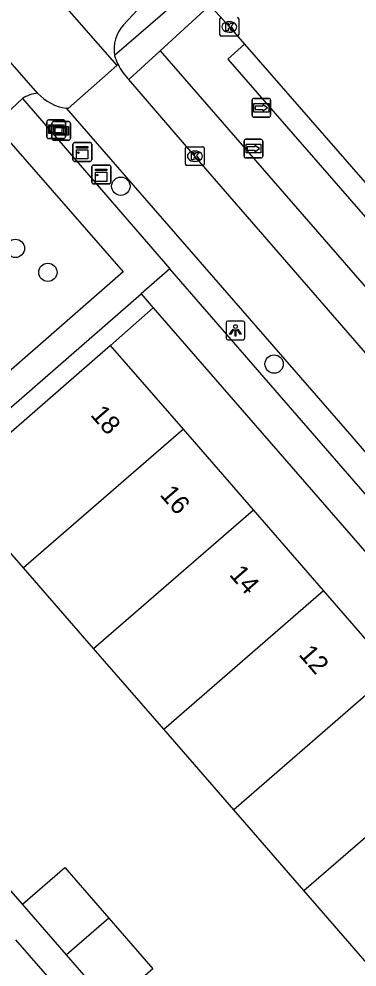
# Model space of a CAD drawing. Extents: x 155888 to 156864, y 383882 to 384671.
# Drawn here: x 156373.7 to 156391.7, y 384143.5 to 384194.1 of the extents above; entities that cross this region are included whole.
import ezdxf

# ---------------------------------------------------------------- set-up
doc = ezdxf.new("R2010")
doc.units = 0
for name, color, linetype in [('IMGEO_Boom', 7, 'Continuous'), ('IMGEO_Fietspad_gesloten', 7, 'Continuous'), ('IMGEO_Fietspad_open', 7, 'Continuous'), ('IMGEO_Haag', 7, 'Continuous'), ('IMGEO_Kast', 7, 'Continuous'), ('IMGEO_Kolk', 7, 'Continuous'), ('IMGEO_Lichtpunt', 7, 'Continuous'), ('IMGEO_OVBaan_gesloten', 7, 'Continuous'), ('IMGEO_Pand', 7, 'Continuous'), ('IMGEO_Pand_nummerreeks', 7, 'Continuous'), ('IMGEO_Verklikker', 7, 'Continuous'), ('IMGEO_Voetpad_open', 7, 'Continuous'), ('IMGEO_Wegwijzer', 7, 'Continuous')]:
    doc.layers.add(name, color=color, linetype=linetype)

msp = doc.modelspace()

# ---------------------------------------------------------------- linework, layer by layer
at = {"layer": 'IMGEO_Boom'}
for centre in [(156379.097, 384185.15), (156373.473, 384181.83), (156375.205, 384180.551), (156387.271, 384175.653)]:
    msp.add_circle(centre, 0.489, dxfattribs=at)
at = {"layer": 'IMGEO_Fietspad_gesloten'}
for points in [[(156374.463, 384196.673), (156378.887, 384191.6)], [(156379.232, 384193.757), (156381.749, 384196.468)], [(156374.669, 384190.108), (156371.938, 384193.206)], [(156378.887, 384191.6), (156376.295, 384189.305), (156376.188, 384189.315)], [(156378.947, 384191.657), (156378.887, 384191.6)], [(156396.966, 384170.684), (156396.472, 384171.244), (156383.046, 384186.749), (156379.528, 384190.847)], [(156362.931, 384179.804), (156372.335, 384188.435), (156373.848, 384189.824)], [(156376.188, 384189.315), (156391.408, 384171.79), (156419.571, 384139)]]:
    msp.add_lwpolyline(points, dxfattribs=at)
for centre, radius, start, end in [((156380.707, 384192.45), 1.971, 138.4567, 189.2615), ((156381.389, 384192.88), 2.732, 195.875, 206.6027), ((156381.602, 384192.948), 2.952, 205.9319, 225.3707), ((156374.769, 384188.491), 1.621, 93.5341, 124.6289)]:
    msp.add_arc(centre, radius, start, end, dxfattribs=at)
at = {"layer": 'IMGEO_Fietspad_open'}
msp.add_arc((156376.505, 384191.774), 2.479, 222.2162, 262.6498, dxfattribs=at)
at = {"layer": 'IMGEO_Haag'}
msp.add_lwpolyline([(156380.825, 384178.663), (156378.545, 384176.652)], dxfattribs=at)
at = {"layer": 'IMGEO_Kast'}
for p, q in [((156376.62, 384187.477), (156377.461, 384187.477)), ((156377.461, 384187.477), (156376.62, 384187.477)), ((156377.545, 384187.402), (156377.545, 384186.561)), ((156377.545, 384186.561), (156377.545, 384187.402)), ((156376.545, 384186.552), (156376.545, 384187.393)), ((156376.545, 384187.393), (156376.545, 384186.552)), ((156377.47, 384186.477), (156376.629, 384186.477)), ((156376.629, 384186.477), (156377.47, 384186.477)), ((156377.559, 384185.352), (156377.559, 384186.193)), ((156377.559, 384186.193), (156377.559, 384185.352)), ((156377.634, 384186.277), (156378.475, 384186.277)), ((156378.475, 384186.277), (156377.634, 384186.277)), ((156378.559, 384186.202), (156378.559, 384185.361)), ((156378.559, 384185.361), (156378.559, 384186.202)), ((156378.484, 384185.277), (156377.643, 384185.277)), ((156377.643, 384185.277), (156378.484, 384185.277))]:
    msp.add_line(p, q, dxfattribs=at)
for points in [[(156376.74, 384187.267), (156377.34, 384187.267), (156377.34, 384187.182), (156376.74, 384187.182), (156376.74, 384187.267)], [(156376.74, 384187.092), (156377.34, 384187.092), (156377.34, 384186.603), (156376.74, 384186.603), (156376.74, 384187.092)], [(156377.754, 384186.067), (156378.354, 384186.067), (156378.354, 384185.982), (156377.754, 384185.982), (156377.754, 384186.067)], [(156377.754, 384185.892), (156378.354, 384185.892), (156378.354, 384185.403), (156377.754, 384185.403), (156377.754, 384185.892)]]:
    msp.add_lwpolyline(points, dxfattribs=at)
for centre in [(156376.824, 384186.941), (156377.838, 384185.741)]:
    msp.add_circle(centre, 0.0377, dxfattribs=at)
for centre, start, end in [((156376.623, 384187.399), 92.4484, 184.2845), ((156376.623, 384187.399), 92.4484, 184.2845), ((156377.467, 384187.399), 2.4484, 94.2845), ((156377.467, 384187.399), 2.4484, 94.2845), ((156376.623, 384186.555), 182.4484, 274.2845), ((156376.623, 384186.555), 182.4484, 274.2845), ((156377.467, 384186.555), 272.4484, 4.2845), ((156377.467, 384186.555), 272.4484, 4.2845), ((156377.637, 384186.199), 92.4484, 184.2845), ((156377.637, 384186.199), 92.4484, 184.2845), ((156378.481, 384186.199), 2.4484, 94.2845), ((156378.481, 384186.199), 2.4484, 94.2845), ((156377.637, 384185.355), 182.4484, 274.2845), ((156377.637, 384185.355), 182.4484, 274.2845), ((156378.481, 384185.355), 272.4484, 4.2845), ((156378.481, 384185.355), 272.4484, 4.2845)]:
    msp.add_arc(centre, 0.0779, start, end, dxfattribs=at)
at = {"layer": 'IMGEO_Kolk'}
for p, q in [((156384.383, 384193.227), (156384.383, 384194.079)), ((156385.384, 384194.079), (156385.384, 384193.227)), ((156384.871, 384193.933), (156384.896, 384193.933)), ((156385.31, 384193.153), (156384.458, 384193.153)), ((156384.894, 384193.373), (156384.869, 384193.373)), ((156382.546, 384186.323), (156382.546, 384187.175)), ((156382.621, 384187.249), (156383.473, 384187.249)), ((156383.034, 384187.029), (156383.059, 384187.029)), ((156383.547, 384187.175), (156383.547, 384186.323)), ((156383.057, 384186.469), (156383.032, 384186.469)), ((156383.473, 384186.249), (156382.621, 384186.249))]:
    msp.add_line(p, q, dxfattribs=at)
for points in [[(156384.383, 384193.227), (156384.383, 384194.079)], [(156385.384, 384194.079), (156385.384, 384193.227)], [(156384.704, 384193.853), (156384.827, 384193.853), (156384.827, 384193.702), (156384.957, 384193.853), (156385.121, 384193.853), (156384.975, 384193.702), (156385.128, 384193.453), (156384.976, 384193.453), (156384.891, 384193.617), (156384.827, 384193.55), (156384.827, 384193.453), (156384.704, 384193.453), (156384.704, 384193.853)], [(156385.31, 384193.153), (156384.458, 384193.153)], [(156382.546, 384186.323), (156382.546, 384187.175)], [(156382.621, 384187.249), (156383.473, 384187.249)], [(156382.867, 384186.949), (156382.99, 384186.949), (156382.99, 384186.798), (156383.12, 384186.949), (156383.284, 384186.949), (156383.138, 384186.798), (156383.291, 384186.549), (156383.139, 384186.549), (156383.054, 384186.713), (156382.99, 384186.646), (156382.99, 384186.549), (156382.867, 384186.549), (156382.867, 384186.949)], [(156383.547, 384187.175), (156383.547, 384186.323)], [(156383.473, 384186.249), (156382.621, 384186.249)]]:
    msp.add_lwpolyline(points, dxfattribs=at)
for centre, start, end in [((156384.46, 384194.077), 91.552, 178.448), ((156384.46, 384194.077), 91.552, 178.448), ((156385.308, 384194.077), 1.552, 88.448), ((156385.308, 384194.077), 1.552, 88.448), ((156384.46, 384193.229), 181.552, 268.448), ((156384.46, 384193.229), 181.552, 268.448), ((156385.308, 384193.229), 271.552, 358.448), ((156385.308, 384193.229), 271.552, 358.448), ((156382.623, 384187.173), 91.552, 178.448), ((156382.623, 384187.173), 91.552, 178.448), ((156383.471, 384187.173), 1.552, 88.448), ((156383.471, 384187.173), 1.552, 88.448), ((156382.623, 384186.325), 181.552, 268.448), ((156382.623, 384186.325), 181.552, 268.448), ((156383.471, 384186.325), 271.552, 358.448), ((156383.471, 384186.325), 271.552, 358.448)]:
    msp.add_arc(centre, 0.0765, start, end, dxfattribs=at)
for centre, major_axis, ratio, start_param, end_param in [((156384.87, 384193.653), (-0.387, 0.002), 0.722429, 4.712389, 7.853982), ((156384.895, 384193.653), (-0.39, 0.002), 0.717154, 1.570796, 4.712389), ((156383.033, 384186.749), (-0.387, 0.002), 0.722429, 4.712389, 7.853982), ((156383.058, 384186.749), (-0.39, 0.002), 0.717154, 1.570796, 4.712389)]:
    msp.add_ellipse(centre, major_axis=major_axis, ratio=ratio, start_param=start_param, end_param=end_param, dxfattribs=at)
at = {"layer": 'IMGEO_Lichtpunt'}
for p, q in [((156384.711, 384177.857), (156384.711, 384177.05)), ((156384.711, 384177.857), (156384.711, 384177.05)), ((156385.613, 384177.952), (156384.805, 384177.952)), ((156385.613, 384177.952), (156384.805, 384177.952)), ((156385.707, 384177.05), (156385.707, 384177.857)), ((156385.707, 384177.05), (156385.707, 384177.857)), ((156384.805, 384176.956), (156385.613, 384176.956)), ((156384.805, 384176.956), (156385.613, 384176.956))]:
    msp.add_line(p, q, dxfattribs=at)
for points in [[(156385.085, 384177.521), (156385.124, 384177.493), (156384.936, 384177.231), (156384.898, 384177.258), (156385.085, 384177.521)], [(156385.187, 384177.473), (156385.234, 384177.473), (156385.234, 384177.151), (156385.187, 384177.151), (156385.187, 384177.473)], [(156385.297, 384177.493), (156385.335, 384177.52), (156385.522, 384177.258), (156385.483, 384177.23), (156385.297, 384177.493)]]:
    msp.add_lwpolyline(points, dxfattribs=at)
msp.add_circle((156385.21, 384177.655), 0.0994, dxfattribs=at)
for centre, start, end in [((156384.805, 384177.857), 90, 180), ((156384.805, 384177.857), 90, 180), ((156385.613, 384177.857), 0, 90), ((156385.613, 384177.857), 0, 90), ((156384.805, 384177.05), 180, 270), ((156384.805, 384177.05), 180, 270), ((156385.613, 384177.05), 270, 0), ((156385.613, 384177.05), 270, 360)]:
    msp.add_arc(centre, 0.0946, start, end, dxfattribs=at)
at = {"layer": 'IMGEO_OVBaan_gesloten'}
for points in [[(156383.97, 384194.921), (156384.072, 384194.803), (156383.943, 384194.699), (156384.885, 384193.654), (156385.683, 384192.735)], [(156385.683, 384192.735), (156404.132, 384171.551)]]:
    msp.add_lwpolyline(points, dxfattribs=at)
at = {"layer": 'IMGEO_Pand'}
for points in [[(156378.545, 384176.652), (156370.036, 384169.229)], [(156382.433, 384172.171), (156378.545, 384176.652)], [(156382.433, 384172.171), (156373.907, 384164.768)], [(156386.169, 384167.866), (156382.433, 384172.171)], [(156373.907, 384164.768), (156373.321, 384165.444), (156370.036, 384169.229)], [(156377.643, 384160.464), (156386.169, 384167.866)], [(156389.905, 384163.561), (156386.169, 384167.866)], [(156377.643, 384160.464), (156373.907, 384164.768)], [(156381.381, 384156.158), (156389.905, 384163.561)], [(156393.64, 384159.255), (156389.905, 384163.561)], [(156381.381, 384156.158), (156377.643, 384160.464)], [(156393.64, 384159.255), (156385.117, 384151.853)], [(156385.117, 384151.853), (156381.381, 384156.158)], [(156388.853, 384147.547), (156397.387, 384154.938)], [(156388.853, 384147.547), (156385.117, 384151.853)], [(156373.852, 384146.811), (156376.109, 384148.771), (156378.456, 384146.068)], [(156392.587, 384143.245), (156388.853, 384147.547)], [(156376.199, 384144.108), (156373.852, 384146.811)], [(156378.456, 384146.068), (156376.199, 384144.108)], [(156378.456, 384146.068), (156380.803, 384143.366), (156378.546, 384141.406)], [(156378.546, 384141.406), (156376.199, 384144.108)]]:
    msp.add_lwpolyline(points, dxfattribs=at)
at = {"layer": 'IMGEO_Verklikker'}
for p, q in [((156375.151, 384187.792), (156375.151, 384188.592)), ((156375.151, 384188.592), (156375.151, 384187.792)), ((156375.251, 384188.692), (156376.041, 384188.692)), ((156376.041, 384188.692), (156375.251, 384188.692)), ((156375.419, 384187.706), (156375.419, 384188.506)), ((156375.419, 384188.506), (156375.419, 384187.706)), ((156375.519, 384188.606), (156376.309, 384188.606)), ((156376.309, 384188.606), (156375.519, 384188.606)), ((156376.141, 384188.592), (156376.141, 384187.792)), ((156376.141, 384187.792), (156376.141, 384188.592)), ((156376.409, 384188.506), (156376.409, 384187.706)), ((156376.409, 384187.706), (156376.409, 384188.506)), ((156376.041, 384187.692), (156375.251, 384187.692)), ((156375.251, 384187.692), (156376.041, 384187.692)), ((156376.309, 384187.606), (156375.519, 384187.606)), ((156375.519, 384187.606), (156376.309, 384187.606))]:
    msp.add_line(p, q, dxfattribs=at)
for points in [[(156375.252, 384188.424), (156376.04, 384188.424), (156376.04, 384187.96), (156375.252, 384187.96), (156375.252, 384188.424)], [(156375.317, 384188.359), (156375.317, 384188.025), (156375.975, 384188.025), (156375.975, 384188.359), (156375.317, 384188.359)], [(156375.52, 384188.338), (156376.308, 384188.338), (156376.308, 384187.874), (156375.52, 384187.874), (156375.52, 384188.338)], [(156375.585, 384188.273), (156375.585, 384187.939), (156376.243, 384187.939), (156376.243, 384188.273), (156375.585, 384188.273)]]:
    msp.add_lwpolyline(points, dxfattribs=at)
for centre, start, end in [((156375.251, 384188.592), 90, 180), ((156375.251, 384188.592), 90, 180), ((156375.519, 384188.506), 90, 180), ((156375.519, 384188.506), 90, 180), ((156376.041, 384188.592), 0, 90), ((156376.041, 384188.592), 360, 90), ((156376.309, 384188.506), 0, 90), ((156376.309, 384188.506), 360, 90), ((156375.251, 384187.792), 180, 270), ((156375.251, 384187.792), 180, 270), ((156375.519, 384187.706), 180, 270), ((156375.519, 384187.706), 180, 270), ((156376.041, 384187.792), 270, 0), ((156376.041, 384187.792), 270, 0), ((156376.309, 384187.706), 270, 0), ((156376.309, 384187.706), 270, 0)]:
    msp.add_arc(centre, 0.1, start, end, dxfattribs=at)
at = {"layer": 'IMGEO_Voetpad_open'}
for points in [[(156383.118, 384195.909), (156378.762, 384192.133)], [(156381.202, 384192.382), (156383.97, 384194.921)], [(156385.683, 384192.735), (156384.802, 384191.938), (156393.336, 384182.121)], [(156379.528, 384190.847), (156381.202, 384192.382)], [(156381.202, 384192.382), (156398.69, 384172.225), (156396.966, 384170.684)], [(156373.848, 384189.824), (156381.718, 384180.744)], [(156362.171, 384178.639), (156372.483, 384188.286), (156379.218, 384180.571), (156359.473, 384163.289)], [(156381.718, 384180.744), (156380.181, 384179.404)], [(156419.983, 384136.598), (156381.718, 384180.744)], [(156361.044, 384161.384), (156360.384, 384162.143), (156380.181, 384179.404)], [(156380.181, 384179.404), (156380.825, 384178.663)], [(156380.825, 384178.663), (156414.166, 384140.264)], [(156373.852, 384146.811), (156371.072, 384150.011)], [(156373.485, 384144.913), (156376.515, 384141.427)]]:
    msp.add_lwpolyline(points, dxfattribs=at)
at = {"layer": 'IMGEO_Wegwijzer'}
for p, q in [((156386.094, 384188.936), (156386.094, 384189.736)), ((156386.094, 384189.736), (156386.094, 384188.936)), ((156386.194, 384189.836), (156386.984, 384189.836)), ((156386.984, 384189.836), (156386.194, 384189.836)), ((156387.084, 384189.736), (156387.084, 384188.936)), ((156387.084, 384188.936), (156387.084, 384189.736)), ((156386.984, 384188.836), (156386.194, 384188.836)), ((156386.194, 384188.836), (156386.984, 384188.836)), ((156385.67, 384186.759), (156385.67, 384187.559)), ((156385.67, 384187.559), (156385.67, 384186.759)), ((156385.77, 384187.659), (156386.56, 384187.659)), ((156386.56, 384187.659), (156385.77, 384187.659)), ((156386.66, 384187.559), (156386.66, 384186.759)), ((156386.66, 384186.759), (156386.66, 384187.559)), ((156386.56, 384186.659), (156385.77, 384186.659)), ((156385.77, 384186.659), (156386.56, 384186.659))]:
    msp.add_line(p, q, dxfattribs=at)
for points in [[(156386.195, 384189.568), (156386.983, 384189.568), (156386.983, 384189.104), (156386.195, 384189.104), (156386.195, 384189.568)], [(156386.26, 384189.42), (156386.26, 384189.336), (156386.26, 384189.252), (156386.671, 384189.252), (156386.671, 384189.169), (156386.918, 384189.336), (156386.671, 384189.503), (156386.671, 384189.42), (156386.26, 384189.42)], [(156385.771, 384187.391), (156386.559, 384187.391), (156386.559, 384186.927), (156385.771, 384186.927), (156385.771, 384187.391)], [(156385.836, 384187.243), (156385.836, 384187.159), (156385.836, 384187.075), (156386.247, 384187.075), (156386.247, 384186.992), (156386.494, 384187.159), (156386.247, 384187.326), (156386.247, 384187.243), (156385.836, 384187.243)]]:
    msp.add_lwpolyline(points, dxfattribs=at)
for centre, start, end in [((156386.194, 384189.736), 90, 180), ((156386.194, 384189.736), 90, 180), ((156386.984, 384189.736), 0, 90), ((156386.984, 384189.736), 360, 90), ((156386.194, 384188.936), 180, 270), ((156386.194, 384188.936), 180, 270), ((156386.984, 384188.936), 270, 0), ((156386.984, 384188.936), 270, 0), ((156385.77, 384187.559), 90, 180), ((156385.77, 384187.559), 90, 180), ((156386.56, 384187.559), 0, 90), ((156386.56, 384187.559), 360, 90), ((156385.77, 384186.759), 180, 270), ((156385.77, 384186.759), 180, 270), ((156386.56, 384186.759), 270, 0), ((156386.56, 384186.759), 270, 0)]:
    msp.add_arc(centre, 0.1, start, end, dxfattribs=at)

# ---------------------------------------------------------------- texts
at = {"layer": 'IMGEO_Pand_nummerreeks'}
for s, p in [('18', (156377.438, 384172.923)), ('16', (156381.137, 384168.66)), ('14', (156384.838, 384164.395)), ('12', (156388.538, 384160.132))]:
    msp.add_text(s, height=1, rotation=310.9488, dxfattribs=at).set_placement(p)

doc.saveas('drawing.dxf')
